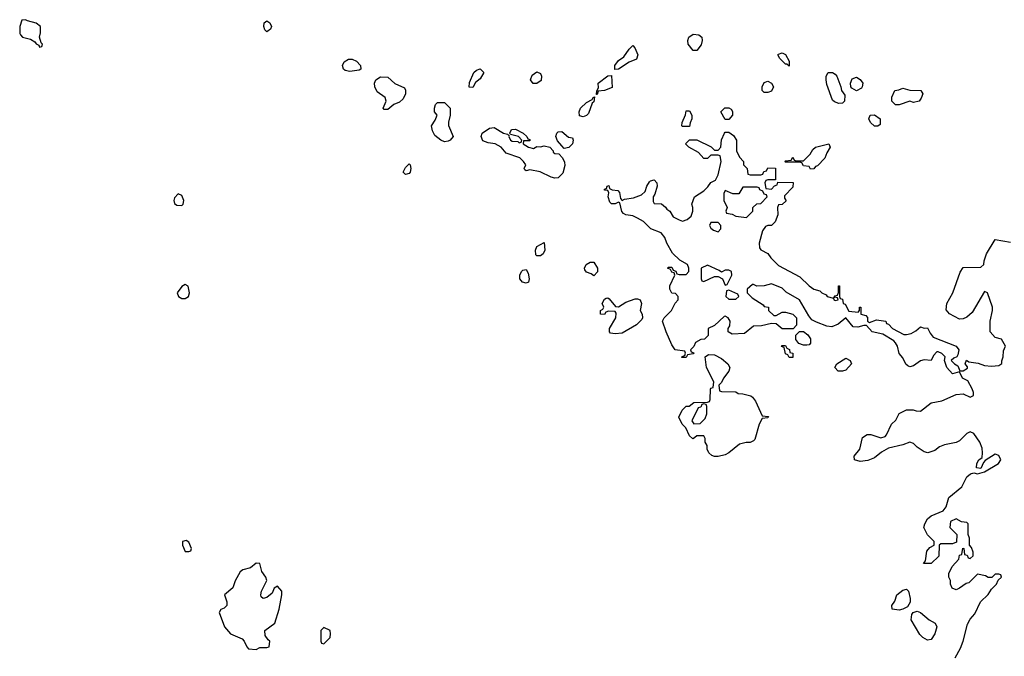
# Model space of a CAD drawing. Header units: inches. Extents: x 2701323 to 2964515, y 494916 to 722124.
# Tile 316 of 656: x 2790678 to 2796222, y 664164 to 667748. Entities that reach past the tile are written whole.
import ezdxf

# ---------------------------------------------------------------- set-up
doc = ezdxf.new("R2010")
doc.units = ezdxf.units.IN
doc.header["$MEASUREMENT"] = 0
doc.layers.add('C7696', color=7, linetype='Continuous')

msp = doc.modelspace()

# ---------------------------------------------------------------- linework, layer by layer
at = {"layer": 'C7696', "color": 2}
for points, elevation in [([(2790710, 667748), (2790690, 667746), (2790678, 667710), (2790678, 667670), (2790682, 667662), (2790694, 667650), (2790739.1, 667639.1), (2790762.8, 667622.8), (2790770, 667612), (2790785.4, 667605.4), (2790790, 667594), (2790802, 667598), (2790806, 667610), (2790798, 667618), (2790788.7, 667648.7), (2790794.6, 667674.6), (2790795.3, 667710), (2790770, 667728.7), (2790721.2, 667741.2)], 10), ([(2792070, 667679), (2792059, 667690), (2792053.2, 667710), (2792054, 667730), (2792070, 667740.7), (2792086, 667730), (2792095.5, 667710), (2792090, 667695.3)], 6), ([(2794470, 667575.3), (2794441.2, 667610), (2794439.3, 667630), (2794445.2, 667650), (2794470, 667666), (2794502, 667662), (2794518, 667650), (2794521, 667630), (2794514.4, 667605.6), (2794490, 667575.3)], 6), ([(2794028, 667468), (2794028.7, 667490), (2794050, 667518), (2794080.2, 667539.8), (2794110, 667582), (2794130, 667602), (2794142, 667590), (2794158, 667550), (2794150, 667526), (2794110, 667508.7), (2794050, 667468.7)], 6), ([(2795010, 667486), (2794998, 667498), (2794990, 667498), (2794958, 667530), (2794946, 667550), (2794950, 667554), (2794970, 667562), (2794990, 667552), (2795010, 667514)], 6), ([(2792537, 667457), (2792510, 667461.2), (2792501.2, 667470), (2792496.2, 667490), (2792504.2, 667510), (2792530, 667526.7), (2792550, 667524.9), (2792574.6, 667514.6), (2792597.3, 667490), (2792598.8, 667470), (2792590, 667463.7)], 6), ([(2793230, 667366), (2793208.7, 667368.7), (2793210, 667394), (2793235.3, 667450), (2793250, 667464.7), (2793270.6, 667470.6), (2793291, 667450), (2793270, 667415.3), (2793244.7, 667395.3)], 6), ([(2793569.2, 667389.2), (2793554, 667410), (2793563.7, 667436.3), (2793590, 667454), (2793610, 667444.7), (2793616.3, 667430), (2793614.6, 667405.4), (2793590, 667389.2)], 6), ([(2795290, 667275.3), (2795264.7, 667284.7), (2795254.6, 667294.6), (2795223.1, 667383.1), (2795218, 667410), (2795218, 667430), (2795230, 667451.3), (2795254, 667450), (2795270, 667442), (2795278, 667430), (2795302, 667370), (2795304.7, 667350), (2795323.6, 667323.6), (2795322, 667290), (2795310, 667278)], 6), ([(2792730, 667242), (2792725.2, 667250), (2792741.2, 667290), (2792735.1, 667310), (2792690, 667341.2), (2792677.6, 667370), (2792675.1, 667390), (2792682.9, 667410), (2792710, 667426), (2792750, 667423.7), (2792790, 667388.4), (2792844, 667364), (2792850.8, 667350.8), (2792850.7, 667330), (2792836.7, 667303.3), (2792816.7, 667283.3), (2792784.7, 667270), (2792750, 667242)], 6), ([(2793926, 667326), (2793927.3, 667347.3), (2793936.4, 667363.6), (2793935.3, 667390), (2793990, 667431.3), (2794010, 667434), (2794014, 667366), (2793970, 667348.7), (2793934, 667346), (2793930, 667326)], 6), ([(2794870, 667338), (2794863.1, 667343.1), (2794858, 667350), (2794858, 667370), (2794870, 667394), (2794890, 667402), (2794911.1, 667391.1), (2794922, 667370), (2794910, 667346), (2794890, 667338)], 6), ([(2795390, 667348), (2795363.1, 667363.1), (2795358, 667370), (2795355.3, 667390), (2795365.2, 667414.8), (2795390, 667424.7), (2795410, 667412), (2795424.7, 667390), (2795422, 667370), (2795416.9, 667363.1)], 6), ([(2795710, 667282), (2795690, 667288.7), (2795630, 667268), (2795608.4, 667268.4), (2795588, 667290), (2795588.4, 667311.6), (2795606, 667350), (2795627.3, 667352.7), (2795650, 667362), (2795690, 667351.3), (2795752, 667350), (2795762, 667330), (2795754, 667306), (2795742, 667290)], 6), ([(2793070, 667061.2), (2793049.5, 667069.5), (2793015.5, 667095.5), (2793001.5, 667121.5), (2792997.2, 667150), (2793018, 667182), (2793028.7, 667210), (2793014, 667230), (2793013.2, 667250), (2793019, 667270), (2793030, 667281), (2793070, 667282), (2793101, 667250), (2793102, 667210), (2793091.6, 667171.6), (2793092.7, 667152.7), (2793118, 667090), (2793102, 667070), (2793090, 667064)], 6), ([(2793850, 667202), (2793830, 667206), (2793828.7, 667230), (2793835.3, 667250), (2793870, 667282), (2793902, 667298), (2793906, 667310), (2793914, 667314), (2793910, 667286), (2793902, 667278), (2793879.8, 667220.2), (2793870, 667209)], 6), ([(2794410, 667146), (2794406, 667150), (2794408, 667170), (2794427.3, 667212.7), (2794430, 667234), (2794450, 667234), (2794462, 667210), (2794462, 667190), (2794452.7, 667167.3), (2794450, 667146)], 6), ([(2794650, 667186), (2794626, 667230), (2794648.4, 667251.6), (2794670, 667252), (2794683.6, 667243.6), (2794691.6, 667231.6), (2794692, 667210), (2794670, 667186)], 6), ([(2795490, 667148.7), (2795468, 667170), (2795458, 667190), (2795466, 667210), (2795491.6, 667211.6), (2795522, 667190), (2795522, 667158), (2795510, 667148.7)], 6), ([(2793490, 667054), (2793502, 667058), (2793506, 667070), (2793486, 667090), (2793442, 667102), (2793438, 667110), (2793446, 667130), (2793470, 667131.3), (2793512, 667110), (2793534, 667090), (2793538, 667078), (2793550, 667074), (2793550, 667066), (2793514, 667066), (2793512, 667050), (2793542, 667030), (2793570, 667022.8), (2793590, 667034), (2793610, 667032), (2793630, 667038), (2793662, 667030), (2793682, 667010), (2793682, 667002), (2793690, 666994), (2793712.7, 666992.7), (2793734, 666970), (2793746, 666946), (2793747.1, 666927.1), (2793736.5, 666883.5), (2793710, 666858.4), (2793690, 666856.2), (2793670, 666860.9), (2793607.9, 666892.1), (2793550, 666902), (2793530, 666898), (2793522, 666902), (2793518, 666910), (2793528, 666930), (2793515.3, 666950), (2793493.2, 666970), (2793416.5, 666996.5), (2793388.7, 667030), (2793355.3, 667050), (2793315.5, 667055.5), (2793285.6, 667065.6), (2793275.3, 667090), (2793282, 667110), (2793322.5, 667137.5), (2793350, 667141), (2793402, 667110), (2793423.6, 667103.6), (2793434, 667094), (2793432, 667090), (2793442, 667070), (2793450, 667064.7), (2793482, 667062)], 6), ([(2793743.1, 667023.1), (2793730, 667038), (2793706.3, 667066.3), (2793697.2, 667090), (2793702, 667110), (2793710, 667116), (2793730, 667118), (2793767.1, 667087.1), (2793790, 667082), (2793794.8, 667070), (2793790.8, 667050), (2793770, 667029)], 6), ([(2795130, 666906), (2795122, 666922), (2795090, 666926), (2795082, 666942), (2795070, 666946), (2794990, 666946), (2794986, 666950), (2794990, 666954), (2795022, 666958), (2795030, 666974), (2795038, 666958), (2795050, 666954), (2795090, 666954), (2795128.4, 666991.6), (2795143.1, 667016.9), (2795158, 667030), (2795234, 667050), (2795242, 667030), (2795222, 666998), (2795210.8, 666969.2), (2795170, 666926), (2795158, 666922), (2795150, 666908)], 6), ([(2792850, 666877.2), (2792837.2, 666890), (2792850, 666916), (2792870, 666936), (2792876, 666930), (2792880.7, 666910), (2792876.3, 666890), (2792870, 666882.7)], 6), ([(2794830, 666806), (2794750, 666806), (2794727.3, 666767.3), (2794692.7, 666767.3), (2794650, 666786), (2794642, 666770), (2794642, 666730), (2794662, 666690), (2794654, 666670), (2794658, 666658), (2794690, 666654), (2794710, 666642), (2794770, 666634), (2794806, 666670), (2794806, 666690), (2794828.4, 666711.6), (2794850, 666714), (2794886, 666750), (2794882, 666762), (2794870, 666766), (2794862, 666782), (2794846, 666790), (2794842, 666802)], 6), ([(2791570, 666768), (2791550, 666746), (2791546, 666730), (2791550, 666714), (2791563.6, 666703.6), (2791590, 666702), (2791598, 666710), (2791602, 666730), (2791590, 666758)], 10), ([(2794610, 666606), (2794570, 666606), (2794562, 666590), (2794570, 666574), (2794583.6, 666563.6), (2794610, 666554), (2794626, 666570), (2794626, 666590)], 6), ([(2793590, 666419), (2793584.8, 666424.8), (2793582.7, 666450), (2793590, 666471), (2793630, 666494), (2793634.8, 666450), (2793624.7, 666430), (2793610, 666419)], 6), ([(2793530, 666264), (2793509, 666270), (2793493.2, 666290), (2793494, 666310), (2793504, 666330), (2793510, 666338), (2793530, 666342), (2793541, 666321), (2793546, 666290), (2793542, 666270)], 6), ([(2793910, 666306), (2793896.4, 666316.4), (2793870, 666326), (2793860.4, 666340.4), (2793858, 666350), (2793868, 666370), (2793890, 666382), (2793910, 666382), (2793931.3, 666350), (2793931.6, 666328.4)], 6), ([(2794550, 666366), (2794514, 666350), (2794514, 666290), (2794518, 666278), (2794530, 666274), (2794590, 666302), (2794610, 666302), (2794634, 666290), (2794650, 666254), (2794662, 666258), (2794688, 666310), (2794686, 666330), (2794670, 666338), (2794650, 666338), (2794630, 666326), (2794616.4, 666336.4)], 6), ([(2791610, 666258), (2791590, 666246), (2791564.7, 666210), (2791572, 666190), (2791590, 666178), (2791610, 666178), (2791628, 666190), (2791634, 666210), (2791627.3, 666247.3)], 10), ([(2794670, 666226), (2794658, 666222), (2794654, 666190), (2794670, 666174), (2794710, 666174), (2794726, 666190), (2794722, 666202)], 6), ([(2794050, 666132), (2794090, 666158), (2794143.1, 666176.9), (2794156.9, 666176.9), (2794172, 666170), (2794178, 666150), (2794172, 666110), (2794182, 666090), (2794184.7, 666070), (2794179.8, 666060.2), (2794150.6, 666029.4), (2794070, 665984), (2794030, 665979), (2794004, 665984), (2793998, 665990), (2793998, 666010), (2794034, 666070), (2794035.3, 666095.3), (2794030, 666106), (2793992.7, 666107.3), (2793978, 666102), (2793970, 666088), (2793948, 666090), (2793948, 666110), (2793962, 666118), (2793966, 666130), (2793958, 666150), (2793970, 666174), (2793980.4, 666179.6), (2793990, 666182), (2793996.9, 666176.9), (2794032.7, 666132.7)], 6), ([(2795090, 665915.3), (2795064.7, 665924.7), (2795048.4, 665948.4), (2795047.3, 665972.7), (2795068, 665992), (2795090, 665992), (2795114.4, 665974.4), (2795130.9, 665950.9), (2795130, 665926), (2795122, 665918), (2795110, 665915.3)], 6), ([(2795010, 665846), (2795002, 665862), (2794990, 665866), (2794982, 665902), (2794968, 665908), (2794970, 665914), (2794990, 665914), (2794998, 665898), (2795011.6, 665891.6), (2795014, 665874), (2795031.1, 665871.1), (2795030, 665846)], 6), ([(2794590, 665288.7), (2794574.6, 665294.6), (2794558, 665310), (2794548, 665330), (2794548, 665350), (2794538, 665370), (2794538, 665390), (2794530, 665406), (2794490, 665406), (2794470, 665388), (2794466, 665390), (2794450, 665406), (2794428, 665450), (2794408, 665470), (2794388.7, 665510), (2794408, 665550), (2794430, 665572), (2794447.3, 665572.7), (2794472.7, 665592.7), (2794550, 665594), (2794562, 665598), (2794566, 665610), (2794567.3, 665667.3), (2794570, 665674), (2794582, 665678), (2794586, 665710), (2794544, 665790), (2794538, 665850), (2794556.4, 665863.6), (2794590, 665861), (2794630, 665841), (2794664.7, 665810), (2794676, 665790), (2794670.6, 665769.4), (2794641, 665730), (2794630, 665706), (2794614, 665690), (2794618, 665658), (2794630, 665654), (2794710, 665652), (2794723.6, 665643.6), (2794750, 665642), (2794794, 665630), (2794803.6, 665623.6), (2794819.8, 665599.8), (2794858, 665518), (2794894, 665514), (2794890, 665506), (2794858, 665502), (2794842, 665470), (2794816, 665384), (2794810, 665378), (2794790, 665368), (2794768, 665368), (2794730, 665359), (2794670, 665309), (2794650, 665299), (2794610, 665289)], 6), ([(2795310, 665768.7), (2795286, 665770), (2795268, 665790), (2795278, 665810), (2795330, 665842), (2795354, 665830), (2795362, 665810), (2795330, 665775.3)], 6), ([(2794530, 665586), (2794518, 665582), (2794512.7, 665567.3), (2794498, 665562), (2794462, 665490), (2794472.7, 665472.7), (2794510, 665474), (2794536.4, 665503.6), (2794546, 665530), (2794546, 665570), (2794542, 665582)], 6), ([(2791615.3, 664815.3), (2791594, 664810), (2791594, 664790), (2791610, 664754), (2791630, 664754), (2791642, 664758), (2791646, 664770), (2791630, 664806)], 10), ([(2792010, 664688), (2791977.3, 664662.7), (2791934, 664650), (2791919.6, 664640.4), (2791891.1, 664588.9), (2791878, 664550), (2791832, 664510), (2791844.7, 664470), (2791844.7, 664450), (2791830, 664435.3), (2791810, 664428), (2791801, 664410), (2791831, 664330), (2791864.7, 664290), (2791930, 664262), (2791942, 664250), (2791956.9, 664216.9), (2791966.4, 664206.4), (2792010, 664202), (2792030, 664214), (2792070, 664214), (2792082, 664218), (2792086, 664250), (2792076.4, 664256.4), (2792060.4, 664280.4), (2792058, 664310), (2792114, 664350), (2792139, 664430), (2792154, 664510), (2792154, 664530), (2792130, 664558), (2792111.6, 664548.4), (2792099.8, 664520.2), (2792070, 664495.3), (2792048.7, 664488.7), (2792038, 664498), (2792035.3, 664510), (2792039, 664530), (2792069, 664590), (2792064, 664610), (2792042, 664642), (2792030, 664686)], 10), ([(2795630, 664424), (2795590, 664428.7), (2795588.7, 664450), (2795606, 664474), (2795617.2, 664510), (2795650, 664536), (2795670, 664542), (2795682, 664530), (2795691.3, 664490), (2795691.1, 664468.9), (2795676.9, 664443.1), (2795650, 664428.7)], 6), ([(2795790, 664254), (2795762, 664270), (2795746.8, 664286.8), (2795697.2, 664370), (2795701.2, 664398.8), (2795708.7, 664411.3), (2795730, 664418), (2795750, 664411.3), (2795798, 664370), (2795832, 664350), (2795841, 664330), (2795831, 664290), (2795810, 664258)], 6), ([(2792390, 664326), (2792374, 664310), (2792374, 664250), (2792378, 664238), (2792390, 664234), (2792426, 664270), (2792428, 664290), (2792426, 664310)], 10)]:
    msp.add_lwpolyline(points, close=True, dxfattribs=dict(at, elevation=elevation))
at = {"layer": 'C7696', "color": 2, "elevation": 6}
msp.add_lwpolyline([(2795945.2, 664154.8), (2795974, 664210), (2795989, 664250), (2796014.6, 664345.4), (2796030, 664374), (2796056.4, 664403.6), (2796088, 664470), (2796130, 664512), (2796150, 664542), (2796178, 664570), (2796187.3, 664592.7), (2796206, 664610), (2796202, 664622), (2796190, 664626), (2796170, 664626), (2796152, 664608), (2796130, 664608), (2796116.4, 664616.4), (2796070, 664626), (2796022, 664578), (2796006.4, 664573.6), (2795970, 664548), (2795950, 664538), (2795927.3, 664547.3), (2795918, 664570), (2795918, 664590), (2795908.9, 664608.9), (2795908.9, 664631.1), (2795928, 664670), (2795966, 664710), (2795970, 664734), (2795982, 664738), (2795987.3, 664772.7), (2795994, 664770), (2795998, 664738), (2796012.7, 664732.7), (2796018, 664718), (2796030, 664714), (2796046, 664730), (2796046, 664750), (2796036.4, 664776.4), (2796026, 664790), (2796026, 664830), (2796018, 664850), (2796018, 664910), (2796010, 664918), (2795980.4, 664920.4), (2795950, 664938), (2795918, 664922), (2795914, 664890), (2795954, 664850), (2795952.7, 664807.3), (2795930, 664798), (2795863.6, 664796.4), (2795854, 664790), (2795852.7, 664727.3), (2795810, 664686), (2795766, 664686), (2795778, 664702), (2795784.7, 664755.3), (2795803.1, 664776.9), (2795826, 664790), (2795826, 664810), (2795790, 664848), (2795769.3, 664890), (2795774, 664910), (2795790, 664938), (2795810, 664954.8), (2795877.2, 664982.8), (2795893.6, 665006.4), (2795910, 665058), (2795982, 665118), (2796010, 665174.8), (2796031, 665191), (2796050, 665196), (2796070, 665192), (2796110, 665202.8), (2796188, 665250), (2796202, 665270), (2796190, 665295.3), (2796170, 665302), (2796113.7, 665266.3), (2796104, 665256), (2796090, 665222), (2796065.6, 665225.6), (2796066, 665250), (2796079, 665270), (2796096.5, 665283.5), (2796099.5, 665310), (2796096.1, 665336.1), (2796083.7, 665370), (2796050, 665419), (2796030, 665428), (2796010, 665418), (2795970, 665378), (2795950, 665368), (2795885.4, 665354.6), (2795856.9, 665343.1), (2795830, 665322), (2795790.9, 665309.1), (2795770, 665315.3), (2795730, 665342), (2795710, 665362), (2795690, 665368.7), (2795650, 665354), (2795570, 665335.3), (2795530, 665313.2), (2795490, 665281.2), (2795453.2, 665266.8), (2795410, 665261.2), (2795378, 665270), (2795375.3, 665290), (2795409, 665330), (2795424, 665396), (2795450, 665412), (2795470, 665412), (2795526, 665394), (2795550, 665402), (2795558, 665410), (2795586, 665470), (2795610, 665494), (2795629.1, 665530.9), (2795670, 665552), (2795708.4, 665551.6), (2795725.4, 665545.4), (2795750, 665544.7), (2795809.3, 665590.7), (2795870, 665602), (2795950, 665638.8), (2795990, 665641), (2796030, 665622), (2796048, 665632), (2796048.7, 665650), (2796041.2, 665670), (2796015.3, 665715.3), (2795985.2, 665730), (2795970, 665766), (2795930, 665755.1), (2795897.2, 665790), (2795885.2, 665830), (2795888.7, 665850), (2795870, 665868.7), (2795850, 665879), (2795842, 665878), (2795822, 665858), (2795810, 665829.5), (2795770, 665832.7), (2795750, 665827), (2795710, 665799.6), (2795690, 665794.5), (2795678.9, 665798.9), (2795667.8, 665807.8), (2795650, 665844), (2795629.6, 665869.6), (2795619.6, 665910), (2795608.3, 665928.3), (2795599.4, 665939.4), (2795538.4, 665978.4), (2795477.2, 665990), (2795446, 666026), (2795430, 666027), (2795396.2, 666016.2), (2795370, 666018), (2795330, 666069), (2795285.5, 666034.5), (2795250, 666018), (2795222.9, 666022.9), (2795164.5, 666044.5), (2795138.6, 666058.6), (2795120.1, 666080.1), (2795069, 666170), (2794993.6, 666213.6), (2794970, 666237), (2794910, 666261.2), (2794869.1, 666249.1), (2794828.7, 666248.7), (2794810, 666258), (2794803.6, 666256.4), (2794774, 666230), (2794774, 666210), (2794802, 666182), (2794863.6, 666143.6), (2794870, 666134), (2794894, 666130), (2794894, 666110), (2794923.6, 666083.6), (2794936.4, 666083.6), (2794970, 666102), (2794990, 666102), (2795030.9, 666090.9), (2795051.3, 666070), (2795051.6, 666028.4), (2795032.7, 666007.3), (2794970, 666008), (2794936.4, 666036.4), (2794910, 666038), (2794855.3, 666024.7), (2794810, 666022), (2794759.6, 665980.4), (2794690, 665978), (2794666, 665990), (2794666, 666010), (2794676.4, 666023.6), (2794678, 666050), (2794666, 666070), (2794650, 666078), (2794643.6, 666076.4), (2794590, 666026), (2794554, 666010), (2794554, 665970), (2794534, 665950), (2794512.7, 665947.3), (2794482, 665930), (2794472.7, 665907.3), (2794454, 665890), (2794458, 665878), (2794472.7, 665872.7), (2794470, 665866), (2794438, 665862), (2794430, 665846), (2794406, 665846), (2794407.3, 665852.7), (2794422, 665858), (2794426, 665870), (2794422, 665882), (2794369, 665889), (2794350, 665918), (2794317.2, 665990), (2794298, 666050), (2794306, 666070), (2794348.4, 666111.6), (2794368.4, 666151.6), (2794386, 666170), (2794386, 666190), (2794370, 666206), (2794348.9, 666208.9), (2794338, 666230), (2794338, 666250), (2794366, 666310), (2794362, 666322), (2794350, 666326), (2794342, 666342), (2794326, 666350), (2794330, 666354), (2794350, 666354), (2794358, 666338), (2794372.7, 666332.7), (2794378, 666318), (2794390, 666314), (2794430, 666314), (2794446, 666330), (2794446, 666350), (2794438, 666370), (2794394.6, 666394.6), (2794353.2, 666433.2), (2794321.2, 666490), (2794310, 666522), (2794290, 666549), (2794231.5, 666571.5), (2794190, 666612), (2794157.2, 666630), (2794130, 666643.7), (2794090, 666649.5), (2794077.4, 666657.4), (2794068.3, 666668.3), (2794057, 666717), (2794050, 666721.2), (2794030, 666711.8), (2794010, 666712), (2794000.1, 666720.1), (2793991.6, 666750), (2793994, 666774), (2793990, 666786), (2793970, 666789.2), (2793970, 666794), (2793982, 666798), (2793986, 666810), (2793994, 666814), (2793998, 666798), (2794014, 666790), (2794046, 666786), (2794054.8, 666774.8), (2794061.1, 666741.1), (2794070, 666731), (2794082.9, 666737.1), (2794134.6, 666745.4), (2794178, 666762), (2794199.3, 666780.7), (2794209.2, 666810), (2794224.8, 666835.2), (2794230, 666841), (2794250, 666846), (2794266, 666830), (2794266.8, 666810), (2794254, 666766), (2794244.7, 666750), (2794244.7, 666724.7), (2794250, 666714), (2794290.6, 666710.6), (2794313.2, 666693.2), (2794320.7, 666680.7), (2794338, 666670), (2794358, 666638), (2794390, 666622), (2794410, 666614), (2794436.4, 666623.6), (2794458, 666642), (2794468.7, 666670), (2794468.7, 666690), (2794462, 666710), (2794478, 666750), (2794530, 666784.7), (2794553.2, 666806.8), (2794570, 666832), (2794594.6, 666845.4), (2794610, 666874), (2794628, 666950), (2794622, 666982), (2794610, 666986), (2794570, 666986), (2794550, 666966), (2794530, 666966), (2794500.4, 667000.4), (2794446, 667030), (2794426, 667050), (2794448.4, 667071.6), (2794490, 667072), (2794571.6, 667031.6), (2794590, 667014), (2794610, 667014), (2794626, 667030), (2794628.4, 667071.6), (2794646, 667110), (2794650, 667114), (2794670, 667114), (2794696.9, 667096.9), (2794714, 667070), (2794714, 667010), (2794730, 666974), (2794754, 666950), (2794754, 666930), (2794774, 666910), (2794778, 666878), (2794790, 666874), (2794850, 666874), (2794862, 666878), (2794867.3, 666892.7), (2794882, 666898), (2794890, 666914), (2794932.7, 666912.7), (2794934, 666846), (2794890, 666846), (2794878, 666842), (2794874, 666830), (2794878, 666798), (2794910, 666794), (2794927.3, 666812.7), (2794942, 666818), (2794946, 666834), (2795032, 666832), (2795030, 666806), (2794983.6, 666756.4), (2794983.6, 666743.6), (2794992.7, 666727.3), (2794970, 666708), (2794950, 666706), (2794944.7, 666690), (2794946, 666650), (2794930.8, 666609.2), (2794911, 666589), (2794890, 666588.7), (2794876.9, 666583.1), (2794859.8, 666560.2), (2794841, 666490), (2794843.6, 666463.6), (2794851.6, 666451.6), (2794890, 666431.3), (2794907.1, 666407.1), (2794950, 666364.7), (2795070, 666301), (2795122, 666250), (2795150, 666231.3), (2795182, 666222), (2795194, 666210), (2795218.8, 666198.8), (2795224.7, 666190), (2795259.6, 666179.6), (2795262, 666170), (2795270, 666166.8), (2795286, 666170), (2795282, 666182), (2795270, 666186), (2795262, 666182), (2795270, 666194), (2795282, 666198), (2795287.3, 666212.7), (2795288, 666250), (2795294, 666250), (2795294, 666190), (2795298, 666178), (2795310, 666174), (2795314, 666150), (2795326, 666146), (2795346.4, 666106.4), (2795398, 666102), (2795406, 666110), (2795406, 666130), (2795414, 666130), (2795414, 666090), (2795442, 666082), (2795451.6, 666071.6), (2795452, 666050), (2795462.8, 666042.8), (2795502, 666058), (2795554, 666050), (2795558, 666038), (2795570, 666034), (2795592, 666010), (2795656, 665976), (2795670, 665974.8), (2795698, 665982), (2795724, 665996), (2795750, 666018), (2795770, 666012), (2795790, 666014), (2795803.6, 665983.6), (2795821, 665961), (2795951.3, 665910), (2795964.7, 665890), (2795959.6, 665860.4), (2795954, 665850), (2795936.9, 665843.1), (2795922, 665830), (2795942, 665810), (2795959.8, 665799.8), (2795972, 665772), (2795990, 665771.3), (2796014, 665786), (2796014, 665794), (2796002, 665810), (2796008.7, 665831.3), (2796022, 665822), (2796074.8, 665814.8), (2796110, 665802), (2796150, 665798), (2796190, 665802), (2796207.3, 665812.7), (2796207.3, 665827.3), (2796215.3, 665850), (2796216.4, 665883.6), (2796228, 665910), (2796206, 665950), (2796170, 665958), (2796142, 665990), (2796142, 666050), (2796155.3, 666110), (2796155.3, 666130), (2796126, 666210), (2796110, 666218), (2796039.9, 666100.1), (2796010, 666073.2), (2795990, 666064), (2795970, 666062), (2795912.9, 666092.9), (2795894, 666114), (2795897.2, 666150), (2795932.3, 666210), (2795973.6, 666326.4), (2795990, 666352), (2796090, 666354), (2796106, 666370), (2796108, 666390), (2796122, 666430), (2796170, 666511.3), (2796255.9, 666495.9)], dxfattribs=at)

doc.saveas('drawing.dxf')
